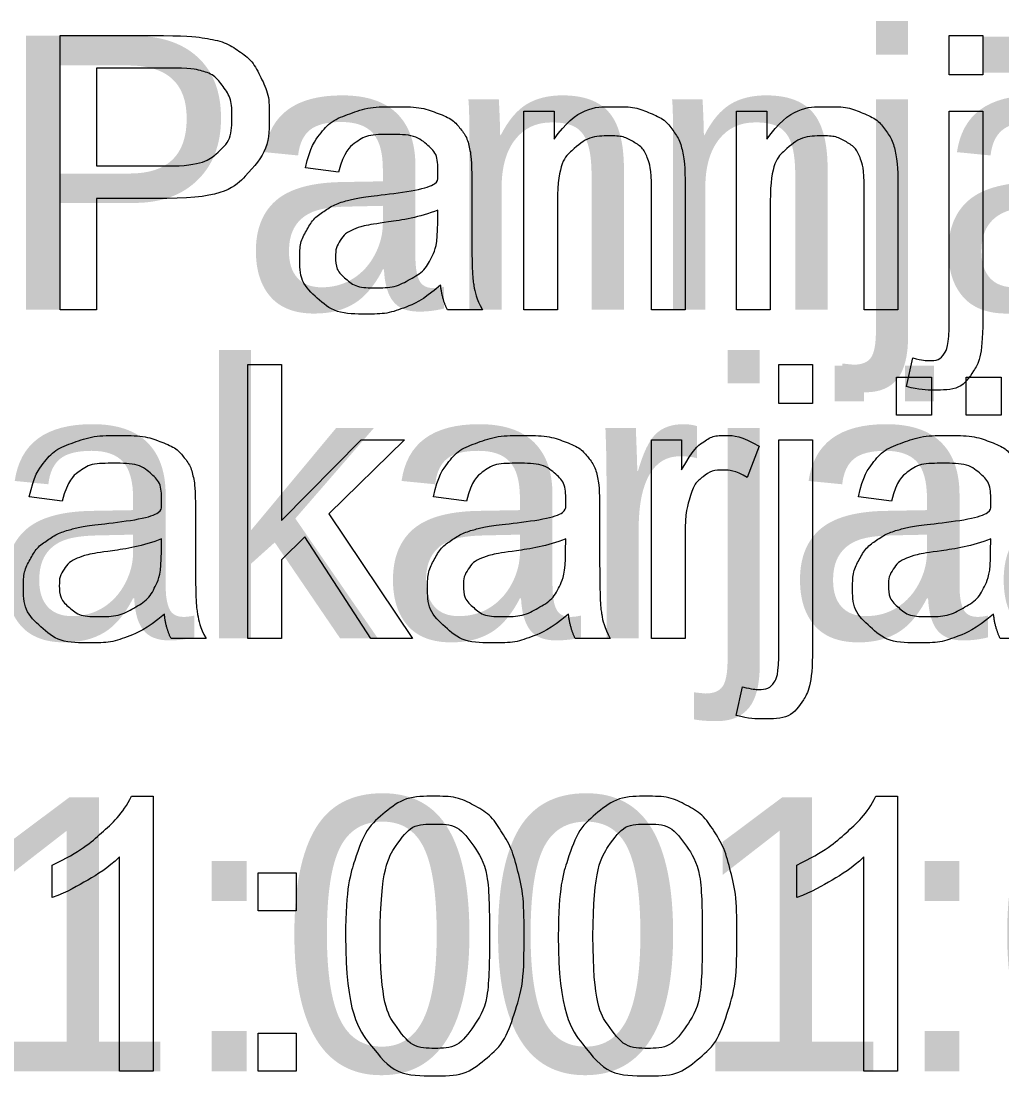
# Model space of a CAD drawing. Extents: x 700746 to 706058, y 6570320 to 6580460.
# Drawn here: x 704641.64 to 704662.05, y 6575999.87 to 6576021.81 of the extents above; entities that cross this region are included whole.
import ezdxf

# ---------------------------------------------------------------- set-up
doc = ezdxf.new("R2010")
doc.units = 0
doc.layers.add('kataster', color=7, linetype='Continuous')
doc.layers.add('Kataster tekst', color=7, linetype='Continuous')

msp = doc.modelspace()

# ---------------------------------------------------------------- linework, layer by layer
at = {"layer": 'kataster'}
for points in [[(704642.453, 6576015.805), (704642.453, 6576021.505), (704644.605, 6576021.505)], [(704660.956, 6576020.692), (704660.956, 6576021.505), (704661.656, 6576021.505), (704661.656, 6576020.692), (704660.956, 6576020.692)], [(704644.668, 6576020.831), (704643.209, 6576020.831), (704643.209, 6576018.794)], [(704652.107, 6576015.805), (704652.107, 6576019.936), (704652.737, 6576019.936), (704652.737, 6576019.349)], [(704656.534, 6576015.805), (704656.534, 6576019.936), (704657.164, 6576019.936), (704657.164, 6576019.349)], [(704660.956, 6576015.596), (704660.956, 6576019.936), (704661.656, 6576019.936), (704661.656, 6576015.582)], [(704643.209, 6576018.794), (704644.683, 6576018.794)], [(704648.249, 6576018.663), (704647.563, 6576018.755)], [(704651.021, 6576018.468), (704651.021, 6576017.535)], [(704655.461, 6576018.344), (704655.461, 6576015.805), (704654.761, 6576015.805), (704654.761, 6576018.315)], [(704659.888, 6576018.344), (704659.888, 6576015.805), (704659.188, 6576015.805), (704659.188, 6576018.315)], [(704644.672, 6576018.12), (704643.209, 6576018.12), (704643.209, 6576015.805), (704642.453, 6576015.805)], [(704652.806, 6576018.059), (704652.806, 6576015.805), (704652.107, 6576015.805)], [(704657.233, 6576018.059), (704657.233, 6576015.805), (704656.534, 6576015.805)], [(704650.313, 6576017.621), (704650.317, 6576017.877)], [(704651.242, 6576015.805), (704650.513, 6576015.805)], [(704646.36, 6576008.965), (704646.36, 6576014.665), (704647.06, 6576014.665), (704647.06, 6576011.417), (704648.718, 6576013.096), (704649.624, 6576013.096), (704648.046, 6576011.561), (704649.785, 6576008.965), (704648.921, 6576008.965), (704647.548, 6576011.077), (704647.06, 6576010.602), (704647.06, 6576008.965), (704646.36, 6576008.965)], [(704657.413, 6576013.852), (704657.413, 6576014.665), (704658.113, 6576014.665), (704658.113, 6576013.852), (704657.413, 6576013.852)], [(704660.07, 6576014.206), (704660.199, 6576014.8)], [(704659.86, 6576013.609), (704659.86, 6576014.404), (704660.59, 6576014.404), (704660.59, 6576013.609), (704659.86, 6576013.609)], [(704661.311, 6576013.609), (704661.311, 6576014.404), (704662.041, 6576014.404), (704662.041, 6576013.609), (704661.311, 6576013.609)], [(704654.759, 6576008.965), (704654.759, 6576013.096), (704655.389, 6576013.096), (704655.389, 6576012.47)], [(704657.413, 6576008.756), (704657.413, 6576013.096), (704658.113, 6576013.096), (704658.113, 6576008.742)], [(704657.001, 6576012.964), (704656.756, 6576012.316)], [(704642.499, 6576011.823), (704641.813, 6576011.915)], [(704650.91, 6576011.823), (704650.224, 6576011.915)], [(704659.755, 6576011.823), (704659.069, 6576011.915)], [(704645.271, 6576011.628), (704645.271, 6576010.695)], [(704653.682, 6576011.628), (704653.682, 6576010.695)], [(704655.459, 6576011.128), (704655.459, 6576008.965), (704654.759, 6576008.965)], [(704644.563, 6576010.781), (704644.567, 6576011.037)], [(704652.974, 6576010.781), (704652.978, 6576011.037)], [(704661.82, 6576010.781), (704661.823, 6576011.037)], [(704645.492, 6576008.965), (704644.763, 6576008.965)], [(704653.903, 6576008.965), (704653.174, 6576008.965)], [(704662.749, 6576008.965), (704662.019, 6576008.965)], [(704656.527, 6576007.366), (704656.656, 6576007.96)], [(704643.939, 6576005.683), (704644.39, 6576005.683), (704644.39, 6575999.961)], [(704659.431, 6576005.683), (704659.882, 6576005.683), (704659.882, 6575999.961)], [(704644.39, 6575999.961), (704643.69, 6575999.961), (704643.69, 6576004.42)], [(704659.882, 6575999.961), (704659.183, 6575999.961), (704659.183, 6576004.42)], [(704642.291, 6576003.576), (704642.291, 6576004.253)], [(704646.575, 6576003.298), (704646.575, 6576004.093), (704647.37, 6576004.093), (704647.37, 6576003.298), (704646.575, 6576003.298)], [(704657.784, 6576003.576), (704657.784, 6576004.253)], [(704646.575, 6575999.961), (704646.575, 6576000.756), (704647.37, 6576000.756), (704647.37, 6575999.961), (704646.575, 6575999.961)]]:
    msp.add_lwpolyline(points, dxfattribs=at)
for points, degree in [([(704644.605, 6576021.505), (704645.173, 6576021.505), (704645.472, 6576021.45), (704645.892, 6576021.38), (704646.176, 6576021.184), (704646.46, 6576020.987), (704646.634, 6576020.633), (704646.807, 6576020.279), (704646.807, 6576019.855), (704646.807, 6576019.128), (704646.344, 6576018.624), (704645.881, 6576018.12), (704644.672, 6576018.12)], 3), ([(704644.683, 6576018.794), (704645.414, 6576018.794), (704645.722, 6576019.066), (704646.029, 6576019.338), (704646.029, 6576019.832), (704646.029, 6576020.19), (704645.848, 6576020.444), (704645.667, 6576020.699), (704645.372, 6576020.781), (704645.181, 6576020.831), (704644.668, 6576020.831)], 3), ([(704647.563, 6576018.755), (704647.656, 6576019.194), (704647.87, 6576019.465), (704648.083, 6576019.736), (704648.487, 6576019.882), (704648.891, 6576020.028), (704649.424, 6576020.028), (704649.952, 6576020.028), (704650.283, 6576019.903), (704650.613, 6576019.779), (704650.768, 6576019.59), (704650.924, 6576019.401), (704650.986, 6576019.113), (704651.021, 6576018.934), (704651.021, 6576018.468)], 3), ([(704652.737, 6576019.349), (704653.192, 6576020.028), (704654.05, 6576020.028), (704654.423, 6576020.028), (704654.736, 6576019.893), (704655.049, 6576019.759), (704655.204, 6576019.541), (704655.36, 6576019.324), (704655.422, 6576019.024), (704655.461, 6576018.83), (704655.461, 6576018.344)], 3), ([(704657.164, 6576019.349), (704657.619, 6576020.028), (704658.477, 6576020.028), (704658.85, 6576020.028), (704659.163, 6576019.893), (704659.476, 6576019.759), (704659.632, 6576019.541), (704659.787, 6576019.324), (704659.849, 6576019.024), (704659.888, 6576018.83), (704659.888, 6576018.344)], 3), ([(704650.373, 6576016.313), (704649.983, 6576015.984), (704649.623, 6576015.849), (704649.264, 6576015.713), (704648.852, 6576015.713), (704648.172, 6576015.713), (704647.806, 6576016.046), (704647.441, 6576016.378), (704647.441, 6576016.894), (704647.441, 6576017.197), (704647.579, 6576017.448), (704647.717, 6576017.698), (704647.94, 6576017.85), (704648.164, 6576018.001), (704648.444, 6576018.079), (704648.65, 6576018.133), (704649.066, 6576018.184), (704649.913, 6576018.285), (704650.313, 6576018.424), (704650.317, 6576018.569), (704650.317, 6576018.608), (704650.317, 6576019.036), (704650.119, 6576019.212), (704649.851, 6576019.45), (704649.324, 6576019.45), (704648.831, 6576019.45), (704648.596, 6576019.276), (704648.362, 6576019.103), (704648.249, 6576018.663)], 3), ([(704654.761, 6576018.315), (704654.761, 6576018.743), (704654.68, 6576018.955), (704654.598, 6576019.167), (704654.39, 6576019.293), (704654.182, 6576019.419), (704653.902, 6576019.419), (704653.456, 6576019.419), (704653.131, 6576019.136), (704652.806, 6576018.852), (704652.806, 6576018.059)], 3), ([(704659.188, 6576018.315), (704659.188, 6576018.743), (704659.107, 6576018.955), (704659.025, 6576019.167), (704658.817, 6576019.293), (704658.609, 6576019.419), (704658.33, 6576019.419), (704657.883, 6576019.419), (704657.558, 6576019.136), (704657.233, 6576018.852), (704657.233, 6576018.059)], 3), ([(704650.317, 6576017.877), (704649.936, 6576017.722), (704649.173, 6576017.613), (704648.741, 6576017.551), (704648.562, 6576017.473), (704648.383, 6576017.395), (704648.286, 6576017.246), (704648.188, 6576017.096), (704648.188, 6576016.914), (704648.188, 6576016.634), (704648.4, 6576016.447), (704648.612, 6576016.261), (704649.02, 6576016.261), (704649.424, 6576016.261), (704649.738, 6576016.438), (704650.053, 6576016.615), (704650.201, 6576016.921), (704650.313, 6576017.158), (704650.313, 6576017.621)], 3), ([(704651.021, 6576017.535), (704651.021, 6576016.56), (704651.066, 6576016.301), (704651.11, 6576016.042), (704651.242, 6576015.805)], 3), ([(704650.513, 6576015.805), (704650.404, 6576016.022), (704650.373, 6576016.313)], 2), ([(704661.656, 6576015.582), (704661.656, 6576014.82), (704661.458, 6576014.521), (704661.205, 6576014.132), (704660.618, 6576014.132), (704660.334, 6576014.132), (704660.07, 6576014.206)], 3), ([(704660.199, 6576014.8), (704660.41, 6576014.745), (704660.531, 6576014.745), (704660.746, 6576014.745), (704660.851, 6576014.887), (704660.956, 6576015.028), (704660.956, 6576015.596)], 3), ([(704641.813, 6576011.915), (704641.906, 6576012.354), (704642.12, 6576012.625), (704642.333, 6576012.896), (704642.737, 6576013.042), (704643.141, 6576013.188), (704643.674, 6576013.188), (704644.202, 6576013.188), (704644.533, 6576013.063), (704644.863, 6576012.939), (704645.018, 6576012.75), (704645.174, 6576012.561), (704645.236, 6576012.273), (704645.271, 6576012.094), (704645.271, 6576011.628)], 3), ([(704650.224, 6576011.915), (704650.317, 6576012.354), (704650.531, 6576012.625), (704650.744, 6576012.896), (704651.148, 6576013.042), (704651.552, 6576013.188), (704652.085, 6576013.188), (704652.613, 6576013.188), (704652.944, 6576013.063), (704653.274, 6576012.939), (704653.429, 6576012.75), (704653.585, 6576012.561), (704653.647, 6576012.273), (704653.682, 6576012.094), (704653.682, 6576011.628)], 3), ([(704655.389, 6576012.47), (704655.63, 6576012.908), (704655.834, 6576013.048), (704656.038, 6576013.188), (704656.282, 6576013.188), (704656.636, 6576013.188), (704657.001, 6576012.964)], 3), ([(704659.069, 6576011.915), (704659.162, 6576012.354), (704659.376, 6576012.625), (704659.59, 6576012.896), (704659.994, 6576013.042), (704660.398, 6576013.188), (704660.93, 6576013.188), (704661.459, 6576013.188), (704661.789, 6576013.063), (704662.119, 6576012.939), (704662.275, 6576012.75), (704662.43, 6576012.561), (704662.492, 6576012.273), (704662.527, 6576012.094), (704662.527, 6576011.628)], 3), ([(704644.624, 6576009.473), (704644.233, 6576009.144), (704643.873, 6576009.009), (704643.514, 6576008.873), (704643.102, 6576008.873), (704642.422, 6576008.873), (704642.056, 6576009.206), (704641.691, 6576009.538), (704641.691, 6576010.054), (704641.691, 6576010.357), (704641.829, 6576010.608), (704641.967, 6576010.858), (704642.19, 6576011.01), (704642.414, 6576011.161), (704642.694, 6576011.239), (704642.9, 6576011.293), (704643.316, 6576011.344), (704644.163, 6576011.445), (704644.563, 6576011.584), (704644.567, 6576011.729), (704644.567, 6576011.768), (704644.567, 6576012.196), (704644.369, 6576012.372), (704644.101, 6576012.61), (704643.574, 6576012.61), (704643.081, 6576012.61), (704642.846, 6576012.436), (704642.612, 6576012.263), (704642.499, 6576011.823)], 3), ([(704653.034, 6576009.473), (704652.644, 6576009.144), (704652.284, 6576009.009), (704651.925, 6576008.873), (704651.513, 6576008.873), (704650.833, 6576008.873), (704650.467, 6576009.206), (704650.102, 6576009.538), (704650.102, 6576010.054), (704650.102, 6576010.357), (704650.24, 6576010.608), (704650.378, 6576010.858), (704650.601, 6576011.01), (704650.825, 6576011.161), (704651.105, 6576011.239), (704651.311, 6576011.293), (704651.727, 6576011.344), (704652.574, 6576011.445), (704652.974, 6576011.584), (704652.978, 6576011.729), (704652.978, 6576011.768), (704652.978, 6576012.196), (704652.78, 6576012.372), (704652.512, 6576012.61), (704651.985, 6576012.61), (704651.492, 6576012.61), (704651.257, 6576012.436), (704651.023, 6576012.263), (704650.91, 6576011.823)], 3), ([(704656.756, 6576012.316), (704656.501, 6576012.466), (704656.245, 6576012.466), (704656.017, 6576012.466), (704655.835, 6576012.328), (704655.653, 6576012.19), (704655.575, 6576011.945), (704655.459, 6576011.571), (704655.459, 6576011.128)], 3), ([(704661.88, 6576009.473), (704661.489, 6576009.144), (704661.13, 6576009.009), (704660.77, 6576008.873), (704660.358, 6576008.873), (704659.678, 6576008.873), (704659.313, 6576009.206), (704658.947, 6576009.538), (704658.947, 6576010.054), (704658.947, 6576010.357), (704659.085, 6576010.608), (704659.223, 6576010.858), (704659.447, 6576011.01), (704659.67, 6576011.161), (704659.95, 6576011.239), (704660.156, 6576011.293), (704660.572, 6576011.344), (704661.419, 6576011.445), (704661.82, 6576011.584), (704661.823, 6576011.729), (704661.823, 6576011.768), (704661.823, 6576012.196), (704661.626, 6576012.372), (704661.358, 6576012.61), (704660.83, 6576012.61), (704660.337, 6576012.61), (704660.103, 6576012.436), (704659.868, 6576012.263), (704659.755, 6576011.823)], 3), ([(704644.567, 6576011.037), (704644.186, 6576010.882), (704643.423, 6576010.773), (704642.991, 6576010.711), (704642.812, 6576010.633), (704642.633, 6576010.555), (704642.536, 6576010.406), (704642.438, 6576010.256), (704642.438, 6576010.074), (704642.438, 6576009.794), (704642.65, 6576009.607), (704642.862, 6576009.421), (704643.27, 6576009.421), (704643.674, 6576009.421), (704643.988, 6576009.598), (704644.303, 6576009.775), (704644.451, 6576010.081), (704644.563, 6576010.318), (704644.563, 6576010.781)], 3), ([(704652.978, 6576011.037), (704652.597, 6576010.882), (704651.834, 6576010.773), (704651.402, 6576010.711), (704651.223, 6576010.633), (704651.044, 6576010.555), (704650.947, 6576010.406), (704650.849, 6576010.256), (704650.849, 6576010.074), (704650.849, 6576009.794), (704651.061, 6576009.607), (704651.273, 6576009.421), (704651.681, 6576009.421), (704652.085, 6576009.421), (704652.399, 6576009.598), (704652.714, 6576009.775), (704652.862, 6576010.081), (704652.974, 6576010.318), (704652.974, 6576010.781)], 3), ([(704661.823, 6576011.037), (704661.442, 6576010.882), (704660.679, 6576010.773), (704660.247, 6576010.711), (704660.068, 6576010.633), (704659.889, 6576010.555), (704659.792, 6576010.406), (704659.695, 6576010.256), (704659.695, 6576010.074), (704659.695, 6576009.794), (704659.906, 6576009.607), (704660.118, 6576009.421), (704660.526, 6576009.421), (704660.93, 6576009.421), (704661.245, 6576009.598), (704661.559, 6576009.775), (704661.707, 6576010.081), (704661.82, 6576010.318), (704661.82, 6576010.781)], 3), ([(704645.271, 6576010.695), (704645.271, 6576009.72), (704645.316, 6576009.461), (704645.36, 6576009.202), (704645.492, 6576008.965)], 3), ([(704653.682, 6576010.695), (704653.682, 6576009.72), (704653.727, 6576009.461), (704653.771, 6576009.202), (704653.903, 6576008.965)], 3), ([(704644.763, 6576008.965), (704644.654, 6576009.182), (704644.624, 6576009.473)], 2), ([(704653.174, 6576008.965), (704653.065, 6576009.182), (704653.034, 6576009.473)], 2), ([(704662.019, 6576008.965), (704661.911, 6576009.182), (704661.88, 6576009.473)], 2), ([(704658.113, 6576008.742), (704658.113, 6576007.98), (704657.915, 6576007.681), (704657.662, 6576007.292), (704657.075, 6576007.292), (704656.791, 6576007.292), (704656.527, 6576007.366)], 3), ([(704656.656, 6576007.96), (704656.867, 6576007.905), (704656.988, 6576007.905), (704657.203, 6576007.905), (704657.308, 6576008.047), (704657.413, 6576008.188), (704657.413, 6576008.756)], 3), ([(704642.291, 6576004.253), (704642.878, 6576004.529), (704643.317, 6576004.921), (704643.756, 6576005.314), (704643.939, 6576005.683)], 3), ([(704648.395, 6576002.772), (704648.395, 6576003.783), (704648.603, 6576004.4), (704648.811, 6576005.017), (704649.221, 6576005.35), (704649.631, 6576005.683), (704650.253, 6576005.683), (704650.711, 6576005.683), (704651.058, 6576005.498), (704651.405, 6576005.314), (704651.629, 6576004.966), (704651.853, 6576004.618), (704651.982, 6576004.119), (704652.11, 6576003.62), (704652.11, 6576002.772), (704652.11, 6576001.77), (704651.904, 6576001.153), (704651.698, 6576000.536), (704651.288, 6576000.201), (704650.878, 6575999.866), (704650.253, 6575999.866), (704649.429, 6575999.866), (704648.959, 6576000.454), (704648.395, 6576001.168), (704648.395, 6576002.772)], 3), ([(704652.822, 6576002.772), (704652.822, 6576003.783), (704653.03, 6576004.4), (704653.238, 6576005.017), (704653.648, 6576005.35), (704654.058, 6576005.683), (704654.68, 6576005.683), (704655.138, 6576005.683), (704655.485, 6576005.498), (704655.832, 6576005.314), (704656.056, 6576004.966), (704656.28, 6576004.618), (704656.409, 6576004.119), (704656.537, 6576003.62), (704656.537, 6576002.772), (704656.537, 6576001.77), (704656.331, 6576001.153), (704656.125, 6576000.536), (704655.715, 6576000.201), (704655.305, 6575999.866), (704654.68, 6575999.866), (704653.856, 6575999.866), (704653.386, 6576000.454), (704652.822, 6576001.168), (704652.822, 6576002.772)], 3), ([(704657.784, 6576004.253), (704658.371, 6576004.529), (704658.81, 6576004.921), (704659.249, 6576005.314), (704659.431, 6576005.683)], 3), ([(704649.116, 6576002.772), (704649.116, 6576001.366), (704649.444, 6576000.903), (704649.772, 6576000.439), (704650.253, 6576000.439), (704650.733, 6576000.439), (704651.061, 6576000.905), (704651.389, 6576001.37), (704651.389, 6576002.772), (704651.389, 6576004.18), (704651.062, 6576004.643), (704650.734, 6576005.105), (704650.245, 6576005.105), (704649.764, 6576005.105), (704649.476, 6576004.697), (704649.116, 6576004.176), (704649.116, 6576002.772)], 3), ([(704653.544, 6576002.772), (704653.544, 6576001.366), (704653.871, 6576000.903), (704654.199, 6576000.439), (704654.68, 6576000.439), (704655.16, 6576000.439), (704655.488, 6576000.905), (704655.816, 6576001.37), (704655.816, 6576002.772), (704655.816, 6576004.18), (704655.489, 6576004.643), (704655.162, 6576005.105), (704654.672, 6576005.105), (704654.191, 6576005.105), (704653.903, 6576004.697), (704653.544, 6576004.176), (704653.544, 6576002.772)], 3), ([(704643.69, 6576004.42), (704643.438, 6576004.179), (704643.028, 6576003.938), (704642.618, 6576003.697), (704642.291, 6576003.576)], 3), ([(704659.183, 6576004.42), (704658.93, 6576004.179), (704658.52, 6576003.938), (704658.11, 6576003.697), (704657.784, 6576003.576)], 3)]:
    msp.add_open_spline(points, degree=degree, dxfattribs=at)

# ---------------------------------------------------------------- texts
at = {"layer": 'Kataster tekst'}
for s, p in [('Uus-Pannjärve ', (704625.028, 6576015.805)), ('liivakarjäär', (704632.116, 6576008.965)), ('22901:001:0142', (704623.718, 6575999.961))]:
    msp.add_text(s, height=5.7, dxfattribs=at).set_placement(p)

doc.saveas('drawing.dxf')
